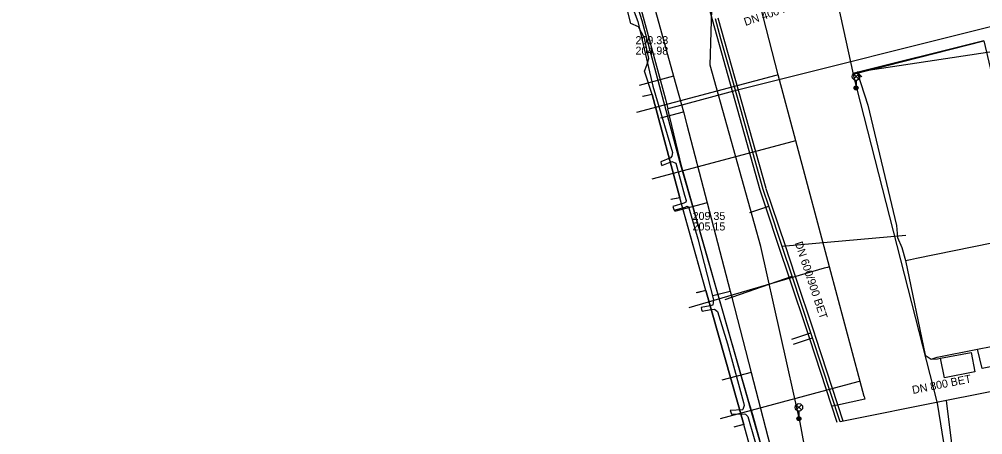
# Model space of a CAD drawing. Extents: x -595540 to -593988, y -1160850 to -1159202.
# Drawn here: x -595478.2 to -595381.9, y -1160666.7 to -1160625.2 of the extents above; entities that cross this region are included whole.
import ezdxf

# ---------------------------------------------------------------- set-up
doc = ezdxf.new("R2010")
doc.units = 0
for name, color, linetype in [('BKOM_kabel koordinační_optický', 7, 'Continuous'), ('BKOM_kabel SSZ', 7, 'Continuous'), ('BVK-JEDNOTNA_popisy', 7, 'Continuous'), ('BVK-JEDNOTNA_trasa sítě', 7, 'Continuous'), ('BVK-JEDNOTNA_trasa sítě obvodem', 7, 'Continuous'), ('BVK-VODOVOD_trasa sítě', 7, 'Continuous'), ('CETIN_kabel podzemní', 7, 'Continuous'), ('DESTOVA_trasa neprovozované sítě', 7, 'Continuous'), ('DSP-SDEL-VODAFONE_kabel', 7, 'Continuous'), ('EON-NN_kabel', 7, 'Continuous'), ('INNOGY-NTL_trasa sítě', 7, 'Continuous'), ('JEDNOTNA_trasa neprovozované sítě', 7, 'Continuous'), ('TSB_kabel VO', 7, 'Continuous'), ('TSB_lampy VO', 7, 'Continuous')]:
    doc.layers.add(name, color=color, linetype=linetype)

msp = doc.modelspace()

# ---------------------------------------------------------------- linework, layer by layer
at = {"layer": 'BKOM_kabel koordinační_optický'}
for points in [[(-595384.27, -1160612.41), (-595381.26, -1160621.3), (-595380.07, -1160622.04), (-595379.7, -1160628.25), (-595394.51, -1160630.47)], [(-595394.51, -1160630.47), (-595393.42, -1160633.79), (-595390.57, -1160645.8), (-595390.46, -1160647.02), (-595390.03, -1160648.02), (-595389.68, -1160649.31), (-595387.7, -1160658.77), (-595387.101, -1160659.178)], [(-595389.68, -1160649.31), (-595389.174, -1160649.207), (-595388.58, -1160649.09), (-595381.03, -1160647.54), (-595378.42, -1160646.95), (-595377.98, -1160648.93), (-595380.57, -1160649.48), (-595381.03, -1160647.54)], [(-595387.101, -1160659.178), (-595386.51, -1160658.97), (-595382.46, -1160658.17), (-595379.73, -1160657.64), (-595379.31, -1160659.59), (-595382.01, -1160660.12), (-595382.46, -1160658.17)], [(-595387.101, -1160659.178), (-595386.47, -1160659.15), (-595386.18, -1160659.09), (-595383.12, -1160658.51), (-595382.74, -1160660.45), (-595385.78, -1160661.03), (-595386.18, -1160659.09)]]:
    msp.add_lwpolyline(points, dxfattribs=at)
at = {"layer": 'BKOM_kabel SSZ'}
for points in [[(-595384.27, -1160612.41), (-595381.26, -1160621.3), (-595380.07, -1160622.04), (-595379.7, -1160628.25), (-595394.51, -1160630.47)], [(-595394.51, -1160630.47), (-595394.03, -1160630.96)]]:
    msp.add_lwpolyline(points, dxfattribs=at)
at = {"layer": 'BVK-JEDNOTNA_popisy'}
for p, q in [((-595416.655, -1160627.81), (-595416.655, -1160627.81)), ((-595410.949, -1160645.385), (-595410.949, -1160645.385))]:
    msp.add_line(p, q, dxfattribs=at)
at = {"layer": 'BVK-JEDNOTNA_trasa sítě'}
for points in [[(-595403.9, -1160642.2), (-595406.941, -1160631.35), (-595408.117, -1160627.151), (-595408.673, -1160625.167)], [(-595396.214, -1160665.434), (-595398.952, -1160657.058), (-595399.126, -1160656.536), (-595401.009, -1160650.881), (-595401.995, -1160647.921), (-595403.338, -1160643.889), (-595403.9, -1160642.2)], [(-595366.04, -1160659.45), (-595385.56, -1160663.321), (-595396.214, -1160665.434)]]:
    msp.add_lwpolyline(points, dxfattribs=at)
at = {"layer": 'BVK-JEDNOTNA_trasa sítě obvodem'}
for p, q in [((-595403.611, -1160642.119), (-595408.384, -1160625.086)), ((-595404.189, -1160642.281), (-595408.962, -1160625.248))]:
    msp.add_line(p, q, dxfattribs=at)
for points in [[(-595408.962, -1160625.247), (-595409.904, -1160621.838), (-595410.639, -1160619.182)], [(-595396.499, -1160665.527), (-595399.237, -1160657.152), (-595399.411, -1160656.631), (-595401.294, -1160650.976), (-595402.28, -1160648.016), (-595403.623, -1160643.984), (-595404.185, -1160642.295)], [(-595403.615, -1160642.105), (-595403.053, -1160643.794), (-595401.71, -1160647.826), (-595400.724, -1160650.786), (-595398.841, -1160656.441), (-595398.667, -1160656.964), (-595395.929, -1160665.34)]]:
    msp.add_lwpolyline(points, dxfattribs=at)
at = {"layer": 'BVK-VODOVOD_trasa sítě'}
for p, q in [((-595393.8, -1160662.899), (-595393.938, -1160662.401)), ((-595396.684, -1160663.82), (-595396.963, -1160663.879)), ((-595396.451, -1160663.772), (-595396.684, -1160663.82))]:
    msp.add_line(p, q, dxfattribs=at)
for points in [[(-595393.938, -1160662.401), (-595394.202, -1160661.397), (-595397.265, -1160649.941), (-595400.636, -1160637.334), (-595402.397, -1160630.748), (-595404.779, -1160621.39)], [(-595402.397, -1160630.748), (-595402.623, -1160630.809), (-595416.548, -1160634.532)], [(-595400.636, -1160637.334), (-595400.89, -1160637.402), (-595415.013, -1160641.178)], [(-595397.265, -1160649.941), (-595397.479, -1160649.998), (-595397.796, -1160650.083), (-595411.321, -1160654.059)], [(-595394.202, -1160661.397), (-595394.432, -1160661.459), (-595408.185, -1160665.136)], [(-595393.8, -1160662.899), (-595393.732, -1160663.172), (-595396.451, -1160663.772)]]:
    msp.add_lwpolyline(points, dxfattribs=at)
at = {"layer": 'CETIN_kabel podzemní'}
for points in [[(-595417.01, -1160620.79), (-595414.44, -1160630.26)], [(-595415, -1160632.73), (-595415.74, -1160630.38), (-595415.53, -1160629.79), (-595415.33, -1160629.12), (-595415.74, -1160627.07), (-595416.37, -1160625.94), (-595417.12, -1160625.61), (-595418.01, -1160622.09)], [(-595378.28, -1160625.22), (-595379.56, -1160625.54), (-595406.72, -1160632.36), (-595412.51, -1160633.91)], [(-595414.44, -1160630.26), (-595413.64, -1160633.18)], [(-595415, -1160632.73), (-595415.89, -1160632.9)], [(-595415, -1160632.73), (-595412.24, -1160643.05)], [(-595413.64, -1160633.18), (-595413.41, -1160634.15)], [(-595412.51, -1160633.91), (-595413.41, -1160634.15)], [(-595400.42, -1160680.47), (-595404.7, -1160665.74), (-595412.03, -1160639.97), (-595413.41, -1160634.15)], [(-595412.24, -1160643.05), (-595413.1, -1160643.21)], [(-595410.89, -1160647.82), (-595412.24, -1160643.05)], [(-595409.62, -1160652.3), (-595410.89, -1160647.82)], [(-595409.62, -1160652.3), (-595410.54, -1160652.53)], [(-595409.62, -1160652.3), (-595405.82, -1160665.72)], [(-595407.59, -1160685.99), (-595402.17, -1160684.42), (-595401.17, -1160683.9), (-595400.94, -1160683.19), (-595401.78, -1160680.21), (-595401.52, -1160679.22), (-595403.04, -1160674.17), (-595403.77, -1160673.18), (-595405.82, -1160665.72)], [(-595405.82, -1160665.72), (-595406.72, -1160665.94)]]:
    msp.add_lwpolyline(points, dxfattribs=at)
at = {"layer": 'DESTOVA_trasa neprovozované sítě'}
for p, q in [((-595389.65, -1160646.8), (-595401.995, -1160647.921)), ((-595407.7, -1160653.2), (-595401.009, -1160650.881)), ((-595384.5, -1160672.1), (-595385.56, -1160663.321))]:
    msp.add_line(p, q, dxfattribs=at)
at = {"layer": 'DSP-SDEL-VODAFONE_kabel'}
for points in [[(-595415, -1160632.73), (-595415.74, -1160630.38), (-595415.53, -1160629.79), (-595415.33, -1160629.12), (-595415.74, -1160627.07), (-595416.37, -1160625.94), (-595417.12, -1160625.61), (-595418.01, -1160622.09)], [(-595415, -1160632.73), (-595415.96, -1160632.91)], [(-595412.24, -1160643.05), (-595415, -1160632.73)], [(-595412.24, -1160643.05), (-595413.12, -1160643.21)], [(-595409.62, -1160652.3), (-595412.24, -1160643.05)], [(-595409.62, -1160652.3), (-595410.58, -1160652.54)], [(-595405.82, -1160665.72), (-595409.62, -1160652.3)], [(-595407.59, -1160685.99), (-595402.17, -1160684.42), (-595401.17, -1160683.9), (-595400.94, -1160683.19), (-595401.78, -1160680.21), (-595401.52, -1160679.22), (-595403.04, -1160674.17), (-595403.77, -1160673.18), (-595405.82, -1160665.72)], [(-595405.82, -1160665.72), (-595406.82, -1160665.97)]]:
    msp.add_lwpolyline(points, dxfattribs=at)
at = {"layer": 'EON-NN_kabel'}
for points in [[(-595429.488, -1160576.56), (-595427.784, -1160582.833), (-595423.502, -1160597.866), (-595420.475, -1160609.068), (-595416.902, -1160622.522), (-595416.024, -1160625.314), (-595412.232, -1160639.518), (-595410.91, -1160644.009), (-595405.344, -1160663.415), (-595404.966, -1160664.714), (-595400.175, -1160682.148), (-595400.312, -1160683.231), (-595400.565, -1160683.782), (-595401.573, -1160684.974), (-595401.77, -1160686.409), (-595399.656, -1160692.324), (-595398.415, -1160693.765), (-595397.294, -1160695.13), (-595395.737, -1160699.835), (-595393.512, -1160710.253), (-595392.752, -1160711.558), (-595391.915, -1160711.778), (-595379.074, -1160707.992)], [(-595417.458, -1160622.663), (-595416.408, -1160625.426), (-595414.924, -1160631.872), (-595412.962, -1160638.518), (-595413.038, -1160638.881), (-595413.166, -1160639.035), (-595414.128, -1160639.442), (-595414.082, -1160639.634), (-595414.027, -1160639.816), (-595413.036, -1160639.408), (-595412.843, -1160639.474), (-595412.634, -1160639.589), (-595411.751, -1160642.767), (-595411.592, -1160643.302), (-595411.617, -1160643.489), (-595411.819, -1160643.589), (-595412.908, -1160643.908), (-595412.858, -1160644.098), (-595412.806, -1160644.292), (-595411.677, -1160643.965), (-595411.481, -1160643.873), (-595411.391, -1160643.947), (-595411.317, -1160644.038), (-595410.426, -1160647.146), (-595408.848, -1160653.262), (-595408.937, -1160653.777), (-595409.203, -1160653.83), (-595410.103, -1160654.011), (-595410.057, -1160654.209), (-595410.002, -1160654.39), (-595409.113, -1160654.226), (-595408.768, -1160654.167), (-595408.47, -1160654.42), (-595407.461, -1160657.659), (-595405.874, -1160663.509), (-595405.794, -1160663.805), (-595405.912, -1160664.227), (-595405.965, -1160664.255), (-595407.19, -1160664.296), (-595407.134, -1160664.483), (-595407.076, -1160664.684), (-595405.798, -1160664.65), (-595405.662, -1160664.694), (-595405.421, -1160664.907), (-595404.148, -1160669.309)]]:
    msp.add_lwpolyline(points, dxfattribs=at)
at = {"layer": 'INNOGY-NTL_trasa sítě'}
for points in [[(-595430.82, -1160569.31), (-595427.07, -1160579.34), (-595426.31, -1160581.14), (-595423.8, -1160587.14), (-595422.1, -1160594.09), (-595418.4, -1160608.55), (-595417.7, -1160611.27), (-595416.51, -1160616.37), (-595414.64, -1160624.38), (-595412.84, -1160630.87), (-595411.85, -1160634.46), (-595411.52, -1160635.75), (-595409.49, -1160643.56), (-595407.205, -1160652.381), (-595407.04, -1160653.02), (-595405.09, -1160660.52), (-595400.36, -1160678.77), (-595400.19, -1160679.46), (-595398.96, -1160684.17)], [(-595412.84, -1160630.87), (-595416.29, -1160631.82)], [(-595414.117, -1160635.055), (-595411.85, -1160634.46)], [(-595409.49, -1160643.56), (-595412.77, -1160644.41)], [(-595408.911, -1160652.798), (-595407.205, -1160652.381)], [(-595405.09, -1160660.52), (-595408.04, -1160661.29)]]:
    msp.add_lwpolyline(points, dxfattribs=at)
at = {"layer": 'JEDNOTNA_trasa neprovozované sítě'}
for p, q in [((-595405.236, -1160644.521), (-595403.338, -1160643.889)), ((-595401.023, -1160657.168), (-595399.126, -1160656.536)), ((-595400.853, -1160657.679), (-595398.952, -1160657.058))]:
    msp.add_line(p, q, dxfattribs=at)
at = {"layer": 'TSB_kabel VO'}
for points in [[(-595475.888, -1160372.871), (-595477.322, -1160377.57), (-595479.46, -1160378.61), (-595490.26, -1160382.12), (-595470.48, -1160431.58), (-595465.993, -1160443.276), (-595449.904, -1160483.964), (-595447.55, -1160489.04), (-595433.665, -1160524.876), (-595425.09, -1160546.12), (-595416.386, -1160566.271), (-595409.37, -1160581.87), (-595404.88, -1160593.47), (-595398.89, -1160612.37), (-595394.888, -1160630.669), (-595381.85, -1160627.34), (-595377.55, -1160645.69), (-595370.81, -1160681.62), (-595368, -1160707.44), (-595363.14, -1160706.51), (-595357.289, -1160726.656), (-595356.615, -1160726.463)], [(-595402.59, -1160696.27), (-595403.21, -1160694.15), (-595395.52, -1160692.1), (-595397.39, -1160680.68), (-595400.2, -1160665.52), (-595404.13, -1160647.93), (-595409.18, -1160629.77), (-595408.988, -1160623.09), (-595424.548, -1160580.755), (-595428.68, -1160582.311), (-595429.002, -1160581.335)], [(-595381.85, -1160627.34), (-595394.943, -1160630.614), (-595386.5, -1160663.58), (-595384.736, -1160674.552), (-595382.63, -1160688.57), (-595379.98, -1160718.41)]]:
    msp.add_lwpolyline(points, dxfattribs=at)
at = {"layer": 'TSB_lampy VO'}
for p, q in [((-595394.876, -1160631.196), (-595394.346, -1160630.666)), ((-595394.876, -1160630.666), (-595394.346, -1160631.196)), ((-595394.876, -1160631.196), (-595394.346, -1160630.666)), ((-595394.876, -1160630.666), (-595394.346, -1160631.196)), ((-595394.611, -1160631.306), (-595394.611, -1160632.056)), ((-595394.611, -1160631.306), (-595394.611, -1160632.056)), ((-595400.59, -1160664.261), (-595400.06, -1160663.731)), ((-595400.59, -1160663.731), (-595400.06, -1160664.261)), ((-595400.59, -1160664.261), (-595400.06, -1160663.731)), ((-595400.59, -1160663.731), (-595400.06, -1160664.261)), ((-595400.325, -1160664.371), (-595400.325, -1160665.121)), ((-595400.325, -1160664.371), (-595400.325, -1160665.121))]:
    msp.add_line(p, q, dxfattribs=at)
for centre, radius in [((-595394.611, -1160630.931), 0.375), ((-595394.611, -1160630.931), 0.375), ((-595394.611, -1160632.056), 0.2), ((-595394.611, -1160632.056), 0.2), ((-595394.611, -1160632.056), 0.145), ((-595394.611, -1160632.056), 0.145), ((-595394.611, -1160632.056), 0.0876), ((-595394.611, -1160632.056), 0.0876), ((-595400.325, -1160663.996), 0.375), ((-595400.325, -1160663.996), 0.375), ((-595400.325, -1160665.121), 0.2), ((-595400.325, -1160665.121), 0.2), ((-595400.325, -1160665.121), 0.145), ((-595400.325, -1160665.121), 0.145), ((-595400.325, -1160665.121), 0.0876), ((-595400.325, -1160665.121), 0.0876)]:
    msp.add_circle(centre, radius, dxfattribs=at)

# ---------------------------------------------------------------- texts
at = {"layer": 'BVK-JEDNOTNA_popisy'}
for s, rotation, p in [('DN 400 KAM', 18.77253, (-595405.658, -1160625.87)), ('DN 600/900 BET', 288.42695, (-595400.741, -1160647.569)), ('DN 800 BET', 11.20352, (-595388.924, -1160662.663))]:
    msp.add_text(s, height=0.8, rotation=rotation, dxfattribs=at).set_placement(p)
for s, p in [('209.33', (-595416.655, -1160627.685)), ('204.98', (-595416.655, -1160628.735)), ('209.35', (-595410.949, -1160645.26)), ('205.15', (-595410.949, -1160646.31))]:
    msp.add_text(s, height=0.8, dxfattribs=at).set_placement(p)

doc.saveas('drawing.dxf')
